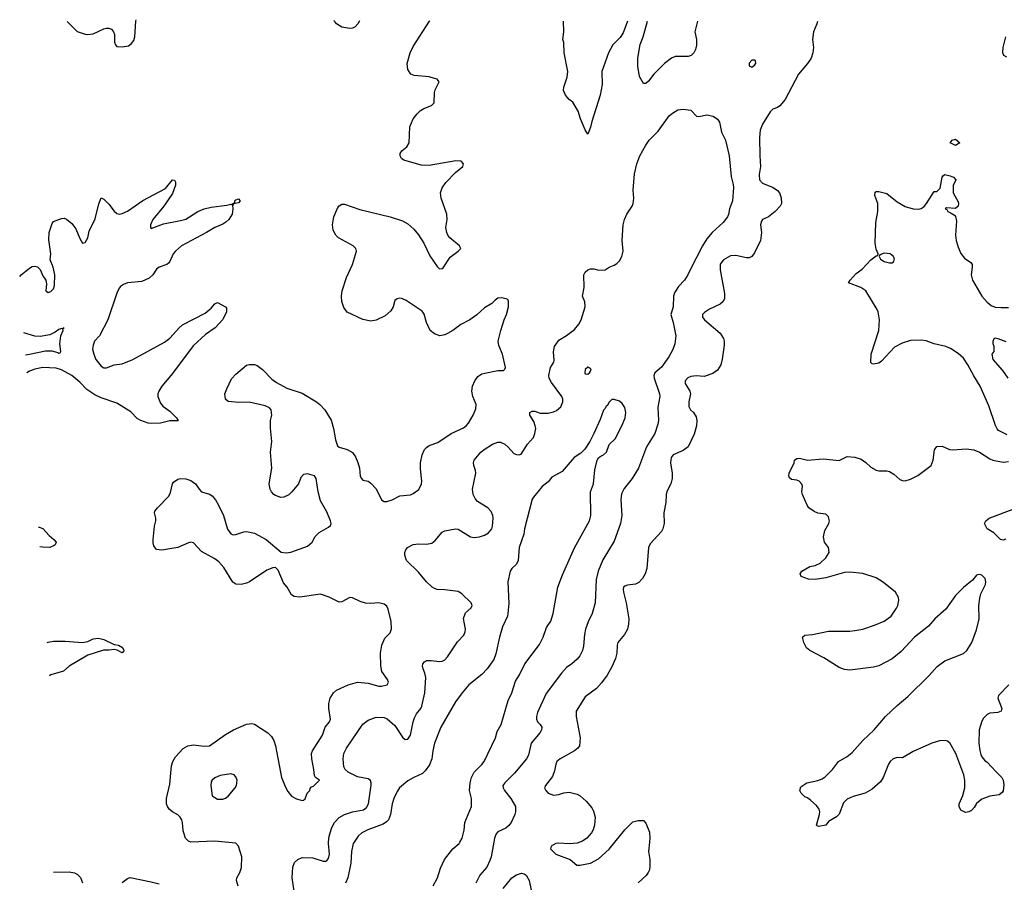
# Model space of a CAD drawing. Header units: inches. Extents: x 2057696 to 2160536, y 827480 to 1016834.
# Tile 326 of 422: x 2060015 to 2067459, y 1009697 to 1016221. Entities that reach past the tile are written whole.
import ezdxf

# ---------------------------------------------------------------- set-up
doc = ezdxf.new("R2010")
doc.units = ezdxf.units.IN
doc.header["$MEASUREMENT"] = 0
doc.layers.add('C0060', color=7, linetype='Continuous')
doc.layers.add('C0061', color=7, linetype='Continuous')

msp = doc.modelspace()

# ---------------------------------------------------------------- linework, layer by layer
at = {"layer": 'C0060', "color": 5}
for points, elevation in [([(2061666.6, 1009666.6), (2061654.9, 1009710), (2061657.1, 1009730), (2061680.5, 1009770), (2061692.3, 1009807.7), (2061694.9, 1009890), (2061670.3, 1009970.3), (2061650, 1009993), (2061567.7, 1010000)], 520), ([(2062095.8, 1009595.8), (2062074.6, 1009730), (2062080.3, 1009810), (2062093.8, 1009846.2), (2062118.8, 1009870), (2062150, 1009884.5), (2062230, 1009881.7), (2062310, 1009855.4), (2062330, 1009856.3), (2062338, 1009862), (2062350, 1009876), (2062357.1, 1009910), (2062349.4, 1009990), (2062350.2, 1010000)], 540), ([(2062544, 1010000), (2062537.3, 1009990), (2062524.2, 1009930), (2062518.4, 1009841.6), (2062496, 1009730), (2062478.9, 1009690)], 560), ([(2063140.3, 1009670), (2063173.7, 1009730), (2063196.4, 1009803.6), (2063226.6, 1009870), (2063289.8, 1009950.2), (2063338, 1009990), (2063343.7, 1010000)], 560), ([(2063599.8, 1010000), (2063580.4, 1009890), (2063570, 1009860.7), (2063547.6, 1009810), (2063494.7, 1009750), (2063462.9, 1009690)], 540), ([(2064250, 1010000), (2064230, 1009992.7), (2064170, 1009988.1), (2064090, 1009992.9), (2064069, 1009990), (2064033.2, 1009970), (2064029.2, 1009950), (2064069.6, 1009910), (2064177, 1009870), (2064226.3, 1009826.3), (2064250, 1009826.2), (2064330, 1009840.3), (2064390, 1009875.3), (2064472.3, 1009947.7), (2064514.4, 1010000)], 520), ([(2064776.4, 1010000), (2064768.7, 1009930), (2064778, 1009870), (2064778, 1009822), (2064775.6, 1009790), (2064767, 1009770), (2064751.4, 1009748.6), (2064690, 1009692.7)], 520), ([(2060270.8, 1009773.1), (2060390, 1009775.3), (2060428.7, 1009768.7), (2060450, 1009758.3), (2060473.7, 1009733.7), (2060490, 1009692.3)], 520), ([(2060790, 1009696), (2060830, 1009726.3), (2060850, 1009732.6), (2061010, 1009701), (2061070, 1009684.5)], 520), ([(2063671.3, 1009648.7), (2063734.6, 1009730), (2063770, 1009753.3), (2063810, 1009766.9), (2063830, 1009761.3), (2063843.6, 1009750), (2063867.8, 1009710), (2063882.5, 1009637.5)], 540)]:
    msp.add_lwpolyline(points, dxfattribs=dict(at, elevation=elevation))
at = {"layer": 'C0061', "color": 5}
for points, elevation in [([(2060373.6, 1016206.9), (2060450, 1016131.8), (2060510, 1016111.5), (2060530, 1016109.1), (2060570, 1016114.3), (2060650, 1016150.5), (2060670, 1016155.5), (2060690, 1016156.3), (2060708.3, 1016148.3), (2060724.9, 1016130), (2060730.6, 1016110), (2060730.9, 1016050.9), (2060738, 1016030), (2060750, 1016018), (2060790, 1016014.8), (2060836.6, 1016023.4), (2060860.1, 1016039.9), (2060877.6, 1016062.4), (2060886, 1016090), (2060893.6, 1016210), (2060896.7, 1016220.8)], 520), ([(2061567.7, 1010000), (2061486.9, 1010006.9), (2061310, 1010001.1), (2061290, 1010008.5), (2061269.3, 1010029.3), (2061250, 1010086), (2061245.4, 1010150), (2061239.7, 1010170), (2061228.6, 1010188.6), (2061210, 1010206.3), (2061169.3, 1010229.3), (2061147.3, 1010247.3), (2061132, 1010270), (2061125.7, 1010290), (2061124.9, 1010330), (2061150, 1010438), (2061161.8, 1010578.2), (2061172.2, 1010610), (2061194.1, 1010645.9), (2061250, 1010707.8), (2061287.3, 1010730), (2061330, 1010736), (2061410, 1010726.2), (2061450, 1010729.8), (2061570, 1010813.5), (2061630.2, 1010849.8), (2061730, 1010893.6), (2061770, 1010897.2), (2061790, 1010892.9), (2061890, 1010826.9), (2061918.9, 1010798.9), (2061936.8, 1010770), (2061948.7, 1010730), (2061993.7, 1010490), (2062026.3, 1010410), (2062042.8, 1010382.8), (2062070, 1010349.3), (2062107.8, 1010327.8), (2062150, 1010315.1), (2062161.4, 1010318.6), (2062172.1, 1010327.9), (2062188.1, 1010371.9), (2062207.7, 1010390), (2062210, 1010406), (2062222, 1010418), (2062236.9, 1010423.1), (2062281, 1010470), (2062250.5, 1010490.5), (2062243.9, 1010503.9), (2062239.6, 1010550), (2062223.2, 1010630), (2062221.3, 1010670), (2062227.9, 1010692.1), (2062303.6, 1010810), (2062325.5, 1010870), (2062356.9, 1010910), (2062365.3, 1010930), (2062352, 1011010), (2062352.2, 1011050), (2062362.4, 1011090), (2062386.4, 1011130), (2062410.7, 1011150), (2062498.8, 1011190), (2062570, 1011209.8), (2062650, 1011202.3), (2062730, 1011179.8), (2062750, 1011179.3), (2062794, 1011190), (2062804.4, 1011210), (2062796.5, 1011230), (2062753.4, 1011290), (2062745.3, 1011334.7), (2062743.7, 1011430), (2062754, 1011490), (2062776.7, 1011543.3), (2062816, 1011584), (2062825.1, 1011614.9), (2062822.4, 1011670), (2062801.5, 1011761.5), (2062790, 1011784.2), (2062770, 1011800.8), (2062730, 1011810.3), (2062670, 1011806.3), (2062629, 1011809), (2062590, 1011819.5), (2062530, 1011848), (2062510, 1011850.6), (2062450, 1011817.3), (2062430, 1011814.8), (2062353.8, 1011853.8), (2062290, 1011876.4), (2062133.7, 1011853.7), (2062090, 1011857.3), (2062070, 1011871), (2062037.3, 1011930), (2062010, 1011962.8), (2061970, 1012058), (2061950, 1012078.8), (2061930, 1012076.3), (2061883.8, 1012056.2), (2061751.1, 1011968.9), (2061730, 1011959.3), (2061690, 1011948), (2061650, 1011950.7), (2061626.4, 1011966.4), (2061557.8, 1012077.8), (2061519.3, 1012119.3), (2061490, 1012142.8), (2061390, 1012199.5), (2061330, 1012264.2), (2061310, 1012268.9), (2061290, 1012265.3), (2061210, 1012229.1), (2061088.4, 1012208.4), (2061050, 1012214), (2061030, 1012241), (2061024.2, 1012264.2), (2061024.2, 1012290), (2061033.4, 1012390), (2061045.3, 1012430), (2061044.9, 1012450), (2061033, 1012490), (2061037.1, 1012502.9), (2061057.3, 1012530), (2061143.4, 1012616.6), (2061156.1, 1012643.9), (2061170.7, 1012710), (2061178, 1012722), (2061210, 1012746.6), (2061230, 1012749.6), (2061270, 1012747.3), (2061310, 1012735.1), (2061345.1, 1012710), (2061371, 1012670), (2061389.8, 1012649.8), (2061450, 1012632.6), (2061470, 1012618.7), (2061494.5, 1012590), (2061518.2, 1012550), (2061555.1, 1012470), (2061586.5, 1012366.5), (2061610, 1012332.2), (2061630, 1012325.5), (2061650, 1012328.1), (2061710, 1012347.1), (2061730, 1012349), (2061790, 1012337.3), (2061879.6, 1012290), (2061992.9, 1012192.9), (2062030, 1012187.6), (2062066, 1012194), (2062190, 1012238), (2062226.7, 1012270), (2062250, 1012312.3), (2062277.8, 1012342.2), (2062350, 1012382), (2062363.8, 1012396.2), (2062368.8, 1012410), (2062365.7, 1012430), (2062338, 1012498), (2062290, 1012581), (2062271.5, 1012650), (2062257.4, 1012750), (2062243, 1012770), (2062190, 1012786.3), (2062159.7, 1012780.3), (2062140.6, 1012759.4), (2062121.6, 1012710), (2062072.8, 1012650), (2062050, 1012627.8), (2062011.7, 1012608.3), (2061990, 1012607.9), (2061950, 1012622.4), (2061936.4, 1012630), (2061918.7, 1012650), (2061909, 1012670), (2061900.9, 1012710), (2061922, 1012830), (2061910.3, 1012950), (2061921.3, 1013030), (2061910.3, 1013130.3), (2061911.6, 1013190), (2061920.7, 1013230), (2061916.5, 1013270), (2061904.6, 1013284.6), (2061870, 1013300.3), (2061750, 1013328.7), (2061670, 1013325.7), (2061590, 1013333.4), (2061570.4, 1013350.4), (2061566, 1013390), (2061580.4, 1013430), (2061616.7, 1013503.3), (2061650, 1013540.7), (2061730, 1013607), (2061750, 1013614), (2061790, 1013611.8), (2061810, 1013604.5), (2061850, 1013576.2), (2061922.4, 1013502.4), (2061955.9, 1013475.9), (2062033.5, 1013433.5), (2062150, 1013395.2), (2062259.7, 1013330), (2062284.7, 1013310), (2062321.1, 1013270), (2062370.8, 1013190.8), (2062388.2, 1013130), (2062402.7, 1013042.7), (2062418.7, 1012998.7), (2062430, 1012987), (2062490, 1012969.6), (2062530, 1012946.6), (2062554.6, 1012914.6), (2062571.9, 1012871.9), (2062583.1, 1012830), (2062590, 1012768.7), (2062598, 1012750), (2062610, 1012738), (2062649.5, 1012729.5), (2062670, 1012716), (2062710, 1012673.2), (2062750, 1012589.2), (2062770, 1012578), (2062790, 1012577), (2062830, 1012589.6), (2062890, 1012618.4), (2062970, 1012628.3), (2062990, 1012636), (2063033.7, 1012666.3), (2063052.9, 1012710), (2063056.2, 1012730), (2063044.7, 1012824.7), (2063046.4, 1012870), (2063057.1, 1012930), (2063076.3, 1012970), (2063090, 1012986), (2063110, 1012999.5), (2063175.8, 1013024.2), (2063276.3, 1013090), (2063370, 1013133.7), (2063390.9, 1013149.1), (2063407.2, 1013170), (2063443.8, 1013230), (2063463.4, 1013276.6), (2063465.5, 1013310), (2063442, 1013370), (2063433.4, 1013410), (2063439.1, 1013450), (2063456.3, 1013490), (2063478, 1013522), (2063510, 1013542), (2063531.8, 1013548.2), (2063630, 1013567.2), (2063672.2, 1013567.8), (2063683.5, 1013576.5), (2063687.3, 1013590), (2063665.5, 1013690), (2063636.2, 1013756.2), (2063632.2, 1013790), (2063652.2, 1013870), (2063677.6, 1013950), (2063695.5, 1013990), (2063710.8, 1014050), (2063710.9, 1014090.9), (2063704.7, 1014104.7), (2063694, 1014110), (2063657.3, 1014117.3), (2063630, 1014113.4), (2063610, 1014100.7), (2063585.6, 1014074.4), (2063530, 1014042.4), (2063470, 1013988.4), (2063418, 1013950), (2063350, 1013914.9), (2063289.3, 1013870), (2063250, 1013848.5), (2063230, 1013838.4), (2063190.6, 1013830.6), (2063150, 1013844.9), (2063118.8, 1013870), (2063090, 1013931.3), (2063072.4, 1013992.4), (2063057.3, 1014017.3), (2062937.1, 1014097.1), (2062910, 1014108.7), (2062890, 1014113.7), (2062870, 1014110.4), (2062850, 1014096.3), (2062838, 1014050), (2062821, 1014019), (2062778.2, 1013981.8), (2062710, 1013947.2), (2062670, 1013941.1), (2062610, 1013952), (2062490, 1014008), (2062464.9, 1014044.9), (2062450.3, 1014090.3), (2062447.4, 1014130), (2062453.1, 1014170), (2062486.9, 1014270), (2062531.6, 1014370), (2062560.3, 1014470), (2062555.3, 1014490), (2062537.1, 1014510), (2062424.9, 1014570), (2062405.5, 1014590), (2062385.5, 1014630), (2062379.3, 1014670), (2062390, 1014728.7), (2062419.9, 1014800.1), (2062430, 1014814), (2062450, 1014825.2), (2062470, 1014826.6), (2062585.4, 1014785.4), (2062815.1, 1014730), (2062910, 1014700.4), (2062950, 1014677.7), (2062995.9, 1014635.9), (2063030, 1014593.6), (2063069.7, 1014530), (2063115.9, 1014435.9), (2063170, 1014353.2), (2063190, 1014336), (2063210, 1014339.3), (2063215.6, 1014344.4), (2063270, 1014424.5), (2063330.8, 1014470), (2063350.7, 1014490), (2063341, 1014510), (2063268.2, 1014570), (2063252.4, 1014590), (2063243.7, 1014610), (2063236.5, 1014650), (2063247.4, 1014710), (2063244.9, 1014750), (2063200.3, 1014870), (2063196.4, 1014910), (2063208.5, 1014950), (2063235.8, 1014990), (2063310, 1015065.6), (2063364, 1015110), (2063370, 1015131), (2063351.7, 1015151.7), (2063313.4, 1015153.4), (2063110, 1015116.9), (2063050, 1015120.3), (2062918, 1015158), (2062900.7, 1015170), (2062890.6, 1015190), (2062890.7, 1015210), (2062904, 1015230), (2062940.9, 1015259.1), (2062958.9, 1015290), (2062965.3, 1015410), (2062990.4, 1015470), (2063020.4, 1015510), (2063046.1, 1015533.9), (2063070.7, 1015550), (2063127.8, 1015572.2), (2063147.3, 1015592.7), (2063150.3, 1015670), (2063155.8, 1015690), (2063185.5, 1015750), (2063170.6, 1015770), (2063150, 1015776.9), (2063110, 1015787.6), (2062998.4, 1015798.4), (2062971, 1015810), (2062950, 1015844.7), (2062943.7, 1015890), (2062966, 1015970), (2062990, 1016017), (2063114.4, 1016210), (2063116.1, 1016211.8)], 520), ([(2062584.7, 1016213), (2062572, 1016190), (2062550, 1016167.7), (2062530, 1016157.3), (2062510, 1016154), (2062450, 1016164), (2062410.8, 1016190), (2062394.8, 1016210), (2062393.3, 1016213.9)], 520), ([(2066047.4, 1016208.2), (2066042, 1016190), (2066015.4, 1016130), (2066009.6, 1016070), (2066015.6, 1016010), (2066011.8, 1015970), (2065998, 1015930), (2065972.3, 1015890), (2065903.5, 1015810), (2065803.3, 1015616.7), (2065762.7, 1015570), (2065743.3, 1015556.7), (2065710, 1015543.1), (2065690, 1015523.7), (2065631.5, 1015430), (2065613.7, 1015386.3), (2065607.7, 1015330), (2065609.8, 1015190), (2065616, 1015110), (2065606.3, 1015050), (2065608.1, 1015010), (2065630, 1014984.7), (2065712.4, 1014952.4), (2065745.1, 1014930), (2065759.6, 1014910), (2065773.1, 1014873.1), (2065773.6, 1014830), (2065763.6, 1014810), (2065727.6, 1014770), (2065676.2, 1014730), (2065630.7, 1014709.3), (2065622.7, 1014697.3), (2065615.9, 1014670), (2065622.2, 1014610), (2065615.4, 1014550), (2065570, 1014457.3), (2065550, 1014430.5), (2065530, 1014420.4), (2065510, 1014418.4), (2065430, 1014436.5), (2065390, 1014434.9), (2065335, 1014405), (2065310, 1014370.6), (2065309.8, 1014329.8), (2065342.6, 1014150), (2065343.6, 1014110), (2065332.2, 1014087.7), (2065309.7, 1014070.3), (2065229.8, 1014030.2), (2065193.2, 1014006.8), (2065177.6, 1013990), (2065177.6, 1013970), (2065191.8, 1013950), (2065309.7, 1013850), (2065335.6, 1013810), (2065342.2, 1013790), (2065342, 1013758), (2065326.7, 1013653.3), (2065315.1, 1013610), (2065291.8, 1013570), (2065255.2, 1013544.8), (2065190, 1013522.6), (2065130, 1013527.3), (2065090, 1013523.2), (2065066.8, 1013513.2), (2065047, 1013490), (2065046.2, 1013470), (2065081.1, 1013410), (2065086.8, 1013390), (2065074, 1013330), (2065074.6, 1013294.6), (2065087.6, 1013270), (2065110, 1013249.6), (2065130, 1013217.2), (2065135.4, 1013190), (2065131.1, 1013150), (2065113.7, 1013086.3), (2065067.8, 1012990), (2065030, 1012962.3), (2064955.6, 1012930), (2064939.1, 1012910), (2064935.3, 1012870), (2064948.7, 1012790), (2064947.4, 1012750), (2064937.2, 1012710), (2064907.4, 1012652.6), (2064901.4, 1012630), (2064900.7, 1012570), (2064884.4, 1012490), (2064888.2, 1012410), (2064876.9, 1012370), (2064867.3, 1012350), (2064782.6, 1012257.4), (2064768, 1012230), (2064755.4, 1012070), (2064744.4, 1012030), (2064724.8, 1011995.2), (2064695.5, 1011964.5), (2064670, 1011950.3), (2064610, 1011943.1), (2064590, 1011937.6), (2064580.7, 1011930), (2064577.7, 1011910), (2064580.8, 1011890), (2064599.3, 1011810), (2064619.2, 1011690), (2064618.7, 1011650), (2064610, 1011610.8), (2064588, 1011570), (2064536.9, 1011510), (2064531, 1011489), (2064529.8, 1011430), (2064520.3, 1011390), (2064492.7, 1011327.3), (2064456.6, 1011263.4), (2064414.5, 1011205.5), (2064376.6, 1011163.4), (2064290, 1011100.5), (2064222, 1010990), (2064221.7, 1010950), (2064253, 1010790), (2064247.3, 1010730), (2064235.1, 1010710), (2064209.3, 1010690), (2064102, 1010630), (2064076.9, 1010610), (2064068.8, 1010591.2), (2064059.4, 1010540.6), (2064042.6, 1010497.4), (2063989.5, 1010430), (2063983.7, 1010410), (2063992, 1010390), (2064009.4, 1010370), (2064050, 1010354.7), (2064090, 1010360.4), (2064130, 1010372.8), (2064170, 1010377.2), (2064230, 1010362.4), (2064252.8, 1010350), (2064296.9, 1010310), (2064339.6, 1010259.6), (2064354.4, 1010234.4), (2064365.8, 1010190), (2064361.8, 1010130), (2064350, 1010092.4), (2064337.4, 1010070), (2064303.1, 1010030), (2064270, 1010007.3), (2064250, 1010000)], 520), ([(2064611.2, 1016210), (2064578, 1016122), (2064554, 1016086), (2064500.4, 1016030), (2064466, 1015970), (2064417, 1015830), (2064417.6, 1015730), (2064403.7, 1015650), (2064339.5, 1015450), (2064330, 1015408), (2064310, 1015355.3), (2064290, 1015388), (2064254.5, 1015470), (2064237, 1015530), (2064195.8, 1015595.8), (2064170, 1015617.2), (2064141.2, 1015650), (2064125.6, 1015685.6), (2064127.8, 1015710), (2064154.7, 1015785.3), (2064158.9, 1015830), (2064131.6, 1015970), (2064129, 1016049), (2064122, 1016070), (2064129, 1016130), (2064127.3, 1016210.6)], 520), ([(2065138.5, 1016209.4), (2065119, 1016130), (2065131.3, 1016070), (2065131.7, 1016028.3), (2065123.8, 1015996.2), (2065110.8, 1015970), (2065090.4, 1015949.6), (2065070, 1015942), (2064990, 1015943.5), (2064970, 1015941.3), (2064942, 1015930), (2064890.5, 1015890), (2064810, 1015809.5), (2064770, 1015756), (2064750, 1015737.2), (2064730, 1015737.2), (2064700.7, 1015790), (2064687.3, 1015870), (2064687.6, 1015930), (2064706.5, 1016033.5), (2064729.6, 1016090.4), (2064762.1, 1016209.8)], 520), ([(2067478, 1015938), (2067455.3, 1015950), (2067449, 1015970), (2067449.3, 1016010.7), (2067469.5, 1016090.5)], 480), ([(2062350.2, 1010000), (2062353.9, 1010046.1), (2062374, 1010110), (2062394.6, 1010150), (2062430, 1010187.1), (2062471.5, 1010208.5), (2062530, 1010229), (2062614.4, 1010245.6), (2062636.8, 1010263.2), (2062653.2, 1010290), (2062671.4, 1010431.4), (2062672.6, 1010450), (2062667.8, 1010467.8), (2062650, 1010480.3), (2062570, 1010494.7), (2062499.3, 1010530), (2062474.6, 1010550), (2062466, 1010570), (2062460.2, 1010630), (2062466.5, 1010670), (2062486.3, 1010710), (2062610, 1010891.5), (2062650, 1010923.6), (2062710, 1010945.6), (2062770, 1010942), (2062793.6, 1010933.6), (2062850, 1010883.5), (2062910, 1010793.3), (2062930, 1010777.6), (2062950, 1010778.4), (2062970.8, 1010809.2), (2062990.2, 1010910), (2063000, 1010940), (2063014.9, 1010970), (2063048.6, 1011011.4), (2063056.2, 1011030), (2063078.6, 1011130), (2063086.7, 1011246.7), (2063078.9, 1011278.9), (2063064.9, 1011310), (2063060.4, 1011330), (2063063, 1011350), (2063075.1, 1011364.9), (2063090, 1011373), (2063125.1, 1011374.9), (2063190, 1011365.7), (2063210, 1011368.4), (2063230, 1011378.9), (2063250, 1011401.6), (2063324.3, 1011515.7), (2063373.5, 1011566.5), (2063384, 1011590), (2063385.5, 1011610), (2063369.1, 1011690.9), (2063384.7, 1011735.3), (2063428.7, 1011771.3), (2063435.3, 1011790), (2063428.2, 1011810), (2063357.2, 1011877.2), (2063330, 1011894.9), (2063230, 1011909.1), (2063170, 1011911.5), (2063150, 1011918), (2063132.7, 1011930), (2063090.3, 1011970.3), (2063030, 1012042), (2062938.8, 1012130), (2062927.3, 1012170), (2062927.3, 1012190), (2062934, 1012210), (2062947.3, 1012230), (2062990, 1012251.6), (2063030, 1012257.4), (2063090, 1012253.6), (2063130, 1012261.6), (2063157.2, 1012282.8), (2063210, 1012346), (2063230, 1012355.5), (2063310, 1012369.6), (2063330, 1012367.3), (2063423.7, 1012310), (2063450, 1012305.1), (2063490.2, 1012309.8), (2063530, 1012321.3), (2063559.1, 1012340.9), (2063583.7, 1012370), (2063590.3, 1012390), (2063594.6, 1012450), (2063591.5, 1012471.5), (2063579.9, 1012499.9), (2063553.4, 1012530), (2063475.9, 1012575.9), (2063458.2, 1012598.2), (2063443.9, 1012630), (2063437.6, 1012670), (2063462.8, 1012790), (2063462, 1012810), (2063447.2, 1012850), (2063445.3, 1012870), (2063450.4, 1012890), (2063501.3, 1012950), (2063526, 1012970), (2063590, 1013009.7), (2063630, 1013024.7), (2063650, 1013024.7), (2063682, 1013010), (2063708.7, 1012988.7), (2063750, 1012940.7), (2063770, 1012931.8), (2063790, 1012929.6), (2063805.8, 1012934.2), (2063854, 1013010), (2063898.4, 1013061.6), (2063910.4, 1013090.4), (2063916.4, 1013130), (2063912.4, 1013150), (2063901.7, 1013181.7), (2063873, 1013230), (2063870.8, 1013250), (2063890, 1013260.7), (2063910, 1013259.7), (2063950, 1013245.6), (2064010, 1013244.2), (2064050, 1013254.3), (2064074.3, 1013265.7), (2064106.8, 1013293.2), (2064121.5, 1013330), (2064121.5, 1013350), (2064114, 1013370), (2064035.8, 1013475.8), (2064018.9, 1013510), (2064016, 1013530), (2064028.8, 1013590), (2064052, 1013630), (2064055.4, 1013644.6), (2064050.3, 1013709.7), (2064058.4, 1013750), (2064090, 1013796.9), (2064150, 1013831.2), (2064210, 1013878.7), (2064242.4, 1013917.6), (2064258.7, 1013950), (2064290.4, 1014050), (2064288, 1014088), (2064271, 1014130), (2064283.5, 1014196.5), (2064281, 1014290), (2064291, 1014310), (2064310, 1014329), (2064330, 1014336), (2064355.5, 1014335.5), (2064394.4, 1014325.6), (2064442, 1014330), (2064470.6, 1014349.4), (2064510, 1014363.7), (2064530, 1014376), (2064550, 1014397.2), (2064568.2, 1014430), (2064577.6, 1014470), (2064570.3, 1014550), (2064576.9, 1014670), (2064587.4, 1014710), (2064605.7, 1014750), (2064644.9, 1014810), (2064652, 1014830), (2064657, 1014870), (2064651.9, 1014931.9), (2064664.3, 1015055.7), (2064679.6, 1015130), (2064704.6, 1015190), (2064748.1, 1015271.9), (2064774.4, 1015310), (2064843.1, 1015376.9), (2064926.4, 1015493.6), (2064950, 1015514.5), (2064990, 1015538), (2065030, 1015545.1), (2065090, 1015536.2), (2065131.8, 1015491.8), (2065150, 1015489.6), (2065210, 1015502), (2065259, 1015490), (2065289.5, 1015469.5), (2065304.8, 1015444.8), (2065320.7, 1015370), (2065350, 1015309), (2065379.2, 1015190), (2065394.6, 1015034.6), (2065410, 1014975.3), (2065410.8, 1014950.8), (2065403.7, 1014850), (2065382.2, 1014790), (2065372.7, 1014747.3), (2065366.6, 1014730), (2065332.8, 1014687.2), (2065250, 1014610.3), (2065210, 1014563.2), (2065176.3, 1014510), (2065084, 1014330), (2065067.6, 1014290), (2065042.4, 1014250), (2064996.9, 1014203.1), (2064964.9, 1014155.1), (2064959.1, 1014130), (2064956.2, 1014050), (2064937.4, 1013990), (2064956.4, 1013930), (2064976.4, 1013830), (2064968.2, 1013770), (2064953, 1013727), (2064922, 1013670), (2064867.7, 1013592.3), (2064817.4, 1013550), (2064808.8, 1013530), (2064810.7, 1013510), (2064852.4, 1013390), (2064853.5, 1013370), (2064840.8, 1013290), (2064843.5, 1013190), (2064838.4, 1013161.6), (2064816.3, 1013090), (2064754.5, 1012990), (2064694, 1012830), (2064645.7, 1012750), (2064584.2, 1012675.8), (2064565.2, 1012634.8), (2064559.4, 1012590), (2064568.5, 1012471.5), (2064557.2, 1012410), (2064510, 1012275.5), (2064424.4, 1012135.6), (2064388.2, 1012050), (2064373.5, 1011986.5), (2064366.6, 1011810), (2064344, 1011730), (2064313.2, 1011666.8), (2064293.5, 1011610), (2064285, 1011570), (2064278, 1011482), (2064269.7, 1011450.3), (2064250, 1011410.7), (2064230, 1011385.5), (2064190, 1011348.2), (2064150, 1011321.3), (2064110, 1011279.5), (2063996.5, 1011123.5), (2063930, 1010980.5), (2063921.8, 1010950), (2063921.5, 1010930), (2063929.7, 1010910), (2063949.6, 1010890), (2063961.3, 1010870), (2063958.9, 1010850), (2063949.7, 1010830), (2063881.5, 1010750), (2063861, 1010659), (2063847.4, 1010630), (2063757, 1010523), (2063682.2, 1010450), (2063668.6, 1010430), (2063669.8, 1010410), (2063680.8, 1010390), (2063728.5, 1010330), (2063763.5, 1010270), (2063764.4, 1010230), (2063759.1, 1010210), (2063731.1, 1010150), (2063710, 1010123.1), (2063690, 1010106.3), (2063630, 1010077.4), (2063617.4, 1010062.6), (2063605.1, 1010030), (2063599.8, 1010000)], 540), ([(2067480.1, 1013080.1), (2067414.5, 1013114.5), (2067405.4, 1013125.4), (2067391.4, 1013151.4), (2067341.1, 1013301.1), (2067277.7, 1013450), (2067227.7, 1013527.7), (2067184.1, 1013610), (2067150, 1013659.8), (2067110, 1013696.8), (2067052.9, 1013732.9), (2067016.9, 1013750), (2066929.9, 1013769.9), (2066869.3, 1013790.7), (2066830, 1013796.1), (2066750, 1013793.8), (2066686.8, 1013773.2), (2066630, 1013745.1), (2066530, 1013637), (2066510, 1013622.9), (2066470, 1013616), (2066459, 1013619), (2066450, 1013628), (2066452.7, 1013690), (2066509.5, 1013870), (2066514.5, 1013950), (2066505.1, 1014010), (2066497.6, 1014030), (2066411, 1014171), (2066374.9, 1014194.9), (2066281.2, 1014230), (2066293.2, 1014250), (2066338.9, 1014301.1), (2066385.6, 1014334.4), (2066450, 1014404), (2066490, 1014434), (2066502, 1014438), (2066506, 1014450), (2066490, 1014486), (2066482.9, 1014530), (2066487.6, 1014687.6), (2066503, 1014770), (2066502, 1014830), (2066480.9, 1014890), (2066483.7, 1014916.3), (2066490, 1014921), (2066510, 1014922), (2066570, 1014906.4), (2066650, 1014842.6), (2066710, 1014806.7), (2066769.5, 1014790.5), (2066811.5, 1014788.5), (2066830, 1014793), (2066852.7, 1014807.3), (2066872, 1014830), (2066930, 1014922), (2066950, 1014922), (2066973.6, 1014946.4), (2066989.4, 1015030), (2066998.6, 1015041.4), (2067010, 1015050.8), (2067050, 1015041), (2067074, 1015030), (2067092, 1015010), (2067072.7, 1014967.3), (2067072, 1014910), (2067110, 1014842), (2067113.4, 1014830), (2067110.4, 1014810), (2067090, 1014792.7), (2067021, 1014799), (2067012, 1014790), (2067024.5, 1014784.5), (2067031, 1014770), (2067058.3, 1014758.3), (2067082.4, 1014742.4), (2067091.2, 1014731.2), (2067098.2, 1014698.2), (2067089.3, 1014590), (2067095.5, 1014550), (2067110, 1014500.7), (2067131.3, 1014451.3), (2067157.8, 1014417.7), (2067205.5, 1014385.5), (2067215.8, 1014370), (2067216.9, 1014350), (2067208, 1014290), (2067218.2, 1014250), (2067290.2, 1014130), (2067330, 1014083.6), (2067359.2, 1014059.2), (2067390, 1014047.3), (2067435.8, 1014044.2), (2067490, 1014045.2)], 480), ([(2060014.9, 1014278.8), (2060026, 1014290), (2060090, 1014341.6), (2060110, 1014353), (2060130, 1014356.3), (2060150.4, 1014350.4), (2060170, 1014331), (2060190, 1014284.7), (2060212, 1014250), (2060218, 1014222), (2060212, 1014170), (2060230, 1014158), (2060250, 1014164.7), (2060270, 1014184.7), (2060279, 1014210), (2060279.3, 1014290), (2060269.1, 1014349.1), (2060245.2, 1014405.2), (2060251.5, 1014450), (2060235.3, 1014555.3), (2060236.9, 1014610), (2060260.1, 1014679.9), (2060270, 1014693.4), (2060330, 1014718), (2060350, 1014719.1), (2060370, 1014713), (2060410, 1014679.1), (2060438.6, 1014638.6), (2060470, 1014564.7), (2060490, 1014531.3), (2060510, 1014536), (2060529.3, 1014570), (2060539.6, 1014620.4), (2060585.1, 1014714.9), (2060612.5, 1014827.5), (2060630, 1014874), (2060650, 1014863), (2060690, 1014824.4), (2060730, 1014773.4), (2060750, 1014754.9), (2060770, 1014750.4), (2060790, 1014754), (2060830, 1014773.4), (2060945.8, 1014854.2), (2061116.8, 1014943.2), (2061170, 1015010.6), (2061186, 1015006), (2061192.7, 1014992.7), (2061192.4, 1014970), (2061170, 1014906), (2061104.9, 1014810), (2061022, 1014710), (2061003.8, 1014670), (2061002.8, 1014650), (2061010, 1014641), (2061102.4, 1014677.6), (2061230, 1014700.8), (2061270, 1014712.4), (2061360.7, 1014770), (2061409.2, 1014790.8), (2061462.8, 1014802.7), (2061582, 1014818), (2061610, 1014826), (2061616.4, 1014823.6), (2061642, 1014838), (2061641.2, 1014850), (2061650, 1014857.3), (2061670, 1014864.7), (2061681, 1014850), (2061670, 1014835.3), (2061631.6, 1014828.4), (2061623.6, 1014816.4), (2061626, 1014790), (2061621, 1014750), (2061596.3, 1014710), (2061573.4, 1014690), (2061550, 1014674.5), (2061490, 1014649.6), (2061427.7, 1014610), (2061239, 1014510), (2061191.6, 1014470), (2061174.6, 1014450), (2061148.9, 1014391.1), (2061139.6, 1014380.4), (2061126.8, 1014370), (2061070, 1014348), (2061050, 1014333), (2061020.9, 1014290), (2060994.7, 1014265.3), (2060938.1, 1014241.9), (2060829.4, 1014230.6), (2060800.9, 1014219.1), (2060777.7, 1014202.3), (2060766.3, 1014190), (2060748.6, 1014151.4), (2060681.8, 1013950), (2060617.4, 1013830), (2060581.7, 1013790), (2060570, 1013759), (2060566.5, 1013730), (2060574.6, 1013690), (2060590.3, 1013650), (2060630, 1013599.5), (2060650, 1013588.8), (2060670, 1013588.9), (2060730, 1013610.3), (2060790, 1013618.3), (2060870, 1013650.2), (2061110, 1013780.9), (2061150, 1013813.1), (2061219.8, 1013890), (2061246.9, 1013913.1), (2061418, 1014002), (2061461.7, 1014038.3), (2061490, 1014072.4), (2061510, 1014082.8), (2061572, 1014050), (2061579.1, 1014039.1), (2061579.3, 1014010), (2061550, 1013953), (2061492.6, 1013890), (2061419.8, 1013840.2), (2061326.1, 1013753.9), (2061170, 1013543.8), (2061090.3, 1013450), (2061065.7, 1013410), (2061058.7, 1013390), (2061059.5, 1013370), (2061080.7, 1013320.7), (2061098.3, 1013298.3), (2061150, 1013260.9), (2061201.6, 1013210), (2061212, 1013190), (2061210, 1013186), (2061150, 1013185.7), (2061078.8, 1013170), (2061014.5, 1013165.5), (2060985.1, 1013170), (2060929.5, 1013190), (2060904, 1013204), (2060853.9, 1013253.9), (2060750, 1013321.6), (2060630, 1013360.2), (2060582.7, 1013382.7), (2060523, 1013423), (2060470, 1013480.2), (2060410, 1013528.7), (2060330, 1013573.2), (2060290, 1013585), (2060190, 1013590.5), (2060130, 1013577.5), (2060090, 1013561.8), (2060069.3, 1013549.3)], 480), ([(2060059.1, 1013686.6), (2060090, 1013690.9), (2060210, 1013717.2), (2060257.4, 1013717.4), (2060304.4, 1013704.4), (2060310, 1013699.3), (2060319.8, 1013700.2), (2060326, 1013710), (2060317.3, 1013770), (2060326, 1013830), (2060342.8, 1013870), (2060341, 1013879), (2060352, 1013890), (2060338, 1013882), (2060330, 1013886), (2060310, 1013877.6), (2060282.9, 1013857.1), (2060243.4, 1013836.6), (2060170, 1013824.5), (2060130, 1013826.9), (2060046.6, 1013853.1)], 460), ([(2067488.3, 1013508.3), (2067447.3, 1013567.3), (2067374, 1013650), (2067368, 1013690), (2067382, 1013710), (2067382, 1013750), (2067375.3, 1013770), (2067375.3, 1013790), (2067382, 1013810), (2067390, 1013814.8), (2067409.2, 1013810.8), (2067470, 1013786)], 460), ([(2063343.7, 1010000), (2063360.7, 1010030), (2063374.7, 1010090), (2063380.5, 1010150), (2063432, 1010270), (2063429.6, 1010330), (2063416.3, 1010390), (2063420.5, 1010450), (2063431.3, 1010490), (2063450, 1010530.6), (2063510, 1010587), (2063525.7, 1010610), (2063611, 1010789), (2063624, 1010836), (2063655.1, 1010890), (2063708.3, 1011071.7), (2063735.6, 1011130), (2063762.9, 1011217.1), (2063794.2, 1011265.8), (2063833.6, 1011350), (2063945.6, 1011494.4), (2063971.6, 1011550), (2063997.1, 1011622.9), (2064030, 1011671), (2064048.2, 1011730), (2064084.4, 1011930), (2064118.4, 1012021.6), (2064210, 1012226), (2064322, 1012430), (2064333.6, 1012470), (2064329.7, 1012650), (2064352.6, 1012710), (2064364.4, 1012815.6), (2064382, 1012890), (2064390, 1012906), (2064402.5, 1012917.5), (2064430, 1012930.7), (2064452.3, 1012950), (2064471.9, 1013008.1), (2064516, 1013050), (2064570, 1013154.8), (2064592.6, 1013210), (2064596.9, 1013250), (2064590, 1013288.7), (2064570, 1013317.2), (2064550, 1013336), (2064510, 1013348), (2064492.7, 1013347.3), (2064470, 1013326), (2064458, 1013302), (2064450, 1013298), (2064441, 1013279), (2064430, 1013268), (2064403.4, 1013196.6), (2064354.9, 1013090), (2064324.9, 1013030), (2064286.6, 1012973.4), (2064256.7, 1012943.3), (2064207.7, 1012910), (2064115.4, 1012804.6), (2064039.1, 1012760.9), (2064010, 1012725.1), (2063966, 1012690), (2063898.4, 1012610), (2063890, 1012593.2), (2063831.8, 1012370), (2063827.2, 1012330), (2063791.8, 1012230), (2063782.4, 1012130), (2063770, 1012102.7), (2063735.5, 1012070), (2063723.8, 1012050), (2063706.7, 1011970), (2063714, 1011806), (2063706.7, 1011730), (2063702.4, 1011710), (2063665.3, 1011630), (2063642, 1011550), (2063615.1, 1011424.9), (2063598.7, 1011381.3), (2063548.5, 1011311.5), (2063510, 1011269.3), (2063410, 1011189.3), (2063359.3, 1011130), (2063310, 1011062.7), (2063198, 1010870), (2063152, 1010750), (2063137.6, 1010690), (2063130.3, 1010629.7), (2063114.1, 1010585.9), (2063080.8, 1010539.2), (2063060.3, 1010519.7), (2062994.8, 1010490), (2062950, 1010462.9), (2062887.2, 1010410), (2062870, 1010384.5), (2062844.5, 1010330), (2062832.1, 1010290), (2062818.9, 1010210), (2062802.8, 1010170), (2062787.2, 1010152.8), (2062763.3, 1010136.7), (2062646.9, 1010093.1), (2062600.4, 1010070), (2062574.4, 1010045.6), (2062544, 1010000)], 560), ([(2067494.3, 1011190), (2067414.9, 1011110), (2067411.3, 1011090), (2067440.3, 1011010), (2067435.5, 1010990), (2067410, 1010981), (2067350, 1010976.4), (2067330, 1010966.6), (2067302.7, 1010937.3), (2067290, 1010916.2), (2067269.3, 1010850), (2067266.7, 1010750), (2067273.5, 1010693.5), (2067282.8, 1010662.8), (2067290, 1010646), (2067310, 1010620.4), (2067330, 1010605.5), (2067393.9, 1010533.9), (2067440.7, 1010490), (2067450.7, 1010470), (2067454.6, 1010434.6), (2067450.4, 1010389.6), (2067444, 1010376), (2067421, 1010359), (2067350.7, 1010349.3), (2067290, 1010326), (2067248.4, 1010291.6), (2067230, 1010261.2), (2067210, 1010239), (2067190, 1010228.7), (2067164.7, 1010224.7), (2067130, 1010242), (2067117.2, 1010270), (2067118, 1010290), (2067146.3, 1010353.7), (2067161.6, 1010410), (2067161.1, 1010470), (2067153.8, 1010510), (2067091.5, 1010671.5), (2067050, 1010747.4), (2067030, 1010765.3), (2067012.7, 1010770), (2066970, 1010765.7), (2066910, 1010749.1), (2066770, 1010686.8), (2066690, 1010637.7), (2066650, 1010640.8), (2066618.9, 1010630), (2066596.2, 1010610), (2066583, 1010590), (2066542.6, 1010490), (2066522.3, 1010457.7), (2066459.2, 1010400.8), (2066407.7, 1010370), (2066315.5, 1010344.5), (2066270, 1010326), (2066243.2, 1010296.8), (2066210, 1010212.7), (2066190, 1010192), (2066130, 1010155.3), (2066110, 1010128), (2066058, 1010118), (2066043.1, 1010123.1), (2066038, 1010130), (2066062.7, 1010210), (2066064, 1010230), (2066059, 1010250), (2066038, 1010278), (2065996.5, 1010316.5), (2065970, 1010335.3), (2065950, 1010342), (2065922, 1010370), (2065913.2, 1010390), (2065921.6, 1010418.4), (2065965.2, 1010450), (2066050, 1010467.7), (2066080.9, 1010479.1), (2066105.6, 1010494.4), (2066160.5, 1010550), (2066204.5, 1010610), (2066270, 1010648.9), (2066310, 1010679), (2066388.6, 1010770), (2066475.4, 1010850), (2066560.5, 1010950), (2066650, 1011034.9), (2066730, 1011101.6), (2066890, 1011260.3), (2066951.2, 1011330), (2067008.7, 1011371.3), (2067150, 1011428.1), (2067174.8, 1011450), (2067213.9, 1011510), (2067250, 1011606.4), (2067268, 1011690), (2067266.6, 1011790), (2067273.6, 1011846.4), (2067282.5, 1011877.5), (2067316.1, 1011950), (2067319.7, 1011970), (2067313.7, 1011993.7), (2067290, 1012018.4), (2067270, 1012025.1), (2067250, 1012018.4), (2067218, 1011982), (2067150, 1011926.6), (2067090, 1011864.7), (2067017.1, 1011762.9), (2066934.2, 1011690), (2066885.5, 1011634.5), (2066780.3, 1011550), (2066678.4, 1011441.6), (2066610, 1011386.6), (2066510, 1011334), (2066470, 1011323), (2066290, 1011302), (2066250, 1011306.6), (2066210, 1011322.4), (2066095.1, 1011395.1), (2065989.3, 1011450), (2065964.5, 1011470), (2065942.7, 1011510), (2065934, 1011550), (2065950, 1011566), (2066010, 1011570.6), (2066130, 1011596.9), (2066290, 1011596.9), (2066330, 1011600.7), (2066390, 1011612.1), (2066478, 1011642), (2066550, 1011672.9), (2066604.7, 1011710), (2066645.1, 1011770), (2066654, 1011790), (2066660.5, 1011830), (2066658, 1011850), (2066635.6, 1011890), (2066544.9, 1011964.9), (2066490, 1012000.4), (2066390, 1012031.7), (2066290, 1012043.2), (2066250, 1012041), (2066110, 1011999.2), (2066030, 1011986.6), (2065978, 1011990), (2065924, 1012010), (2065915.3, 1012030), (2065928, 1012050), (2065990, 1012084.9), (2066030, 1012092.7), (2066066, 1012110), (2066109.3, 1012150), (2066134, 1012190), (2066129.2, 1012230), (2066099.5, 1012270), (2066092, 1012310), (2066102.4, 1012357.6), (2066132.7, 1012410), (2066138, 1012430), (2066130, 1012462), (2066110, 1012480.9), (2066050, 1012489.5), (2066022, 1012502), (2065982, 1012530), (2065967.6, 1012550), (2065934, 1012630), (2065929.4, 1012650.6), (2065933.2, 1012693.2), (2065928.9, 1012708.9), (2065908, 1012730), (2065890, 1012737.2), (2065850, 1012742.7), (2065835.1, 1012755.1), (2065829.3, 1012770), (2065832.3, 1012790), (2065869.3, 1012870), (2065874, 1012890), (2065890, 1012902.8), (2065910, 1012904.9), (2065970.3, 1012890.3), (2066090, 1012899.6), (2066210, 1012888), (2066270, 1012917.3), (2066330, 1012912.2), (2066376.1, 1012896.1), (2066411.5, 1012871.5), (2066450, 1012836.3), (2066490, 1012814), (2066510, 1012808), (2066570, 1012807.7), (2066590, 1012803), (2066623.9, 1012783.9), (2066670, 1012743), (2066690, 1012734.4), (2066710, 1012733.7), (2066750, 1012745.7), (2066806.2, 1012773.8), (2066905.1, 1012850), (2066922, 1012890), (2066931.6, 1012968.4), (2066950, 1012992.7), (2066990, 1012994.9), (2067044.7, 1012970), (2067070, 1012966.4), (2067170, 1012975.8), (2067228.5, 1012968.5), (2067271, 1012950), (2067350, 1012899.1), (2067372, 1012890), (2067450, 1012873), (2067490, 1012880.5)], 480), ([(2067470, 1012292.3), (2067450, 1012283.7), (2067430, 1012289.5), (2067379.5, 1012339.5), (2067330, 1012369.6), (2067309.4, 1012410), (2067319, 1012430), (2067344, 1012450), (2067537.4, 1012522.6)], 460), ([(2060156.4, 1012382.3), (2060161.5, 1012381.5), (2060190, 1012372.6), (2060238.4, 1012318.4), (2060274, 1012290), (2060290.6, 1012270), (2060283, 1012250), (2060275.9, 1012244.1), (2060242, 1012230), (2060190, 1012231.4), (2060167.4, 1012235.1)], 480), ([(2060221.5, 1011510.3), (2060230, 1011513.4), (2060270, 1011519.5), (2060358.8, 1011521.2), (2060490, 1011510.2), (2060530, 1011519.1), (2060570, 1011538.6), (2060610, 1011542), (2060650, 1011534), (2060730, 1011496.4), (2060761, 1011490), (2060791.4, 1011471.4), (2060802, 1011450), (2060799.3, 1011440.7), (2060790, 1011433.2), (2060752.3, 1011452.3), (2060730, 1011458), (2060690, 1011451.5), (2060648.7, 1011451.3), (2060530, 1011413.5), (2060387.9, 1011332.1), (2060345.8, 1011294.2), (2060250, 1011265.5), (2060240.2, 1011259.2)], 480), ([(2064514.4, 1010000), (2064590, 1010093.7), (2064650, 1010153.3), (2064690, 1010165.1), (2064730, 1010165.2), (2064750, 1010144), (2064775.3, 1010075.3), (2064779.7, 1010030), (2064776.4, 1010000)], 520)]:
    msp.add_lwpolyline(points, dxfattribs=dict(at, elevation=elevation))
for points, elevation in [([(2065550, 1015914.5), (2065528.9, 1015891.1), (2065531, 1015871), (2065550, 1015862.8), (2065570, 1015876), (2065579.3, 1015890), (2065579, 1015910), (2065573.8, 1015913.8)], 540), ([(2067090, 1015269.2), (2067048.7, 1015290), (2067066, 1015310), (2067090, 1015316), (2067122, 1015290)], 480), ([(2066550, 1014455.3), (2066518, 1014442), (2066514, 1014430), (2066522, 1014410), (2066550, 1014391.3), (2066590, 1014381), (2066610, 1014382.8), (2066622, 1014390), (2066628.7, 1014410), (2066622, 1014430), (2066595.3, 1014450)], 480), ([(2064310, 1013591.8), (2064290, 1013576), (2064286.4, 1013550), (2064290, 1013542.8), (2064310, 1013540.7), (2064324, 1013550), (2064335.1, 1013570), (2064330, 1013582)], 560), ([(2061610, 1010516.2), (2061530, 1010503.7), (2061490, 1010486), (2061470.8, 1010470), (2061463.1, 1010456.9), (2061460.5, 1010430), (2061471, 1010350), (2061510, 1010325.5), (2061550, 1010326), (2061570, 1010333.4), (2061591.2, 1010348.8), (2061643.7, 1010410), (2061654.5, 1010430), (2061659.3, 1010470), (2061650, 1010495.3), (2061635.3, 1010510)], 540)]:
    msp.add_lwpolyline(points, close=True, dxfattribs=dict(at, elevation=elevation))

doc.saveas('drawing.dxf')
